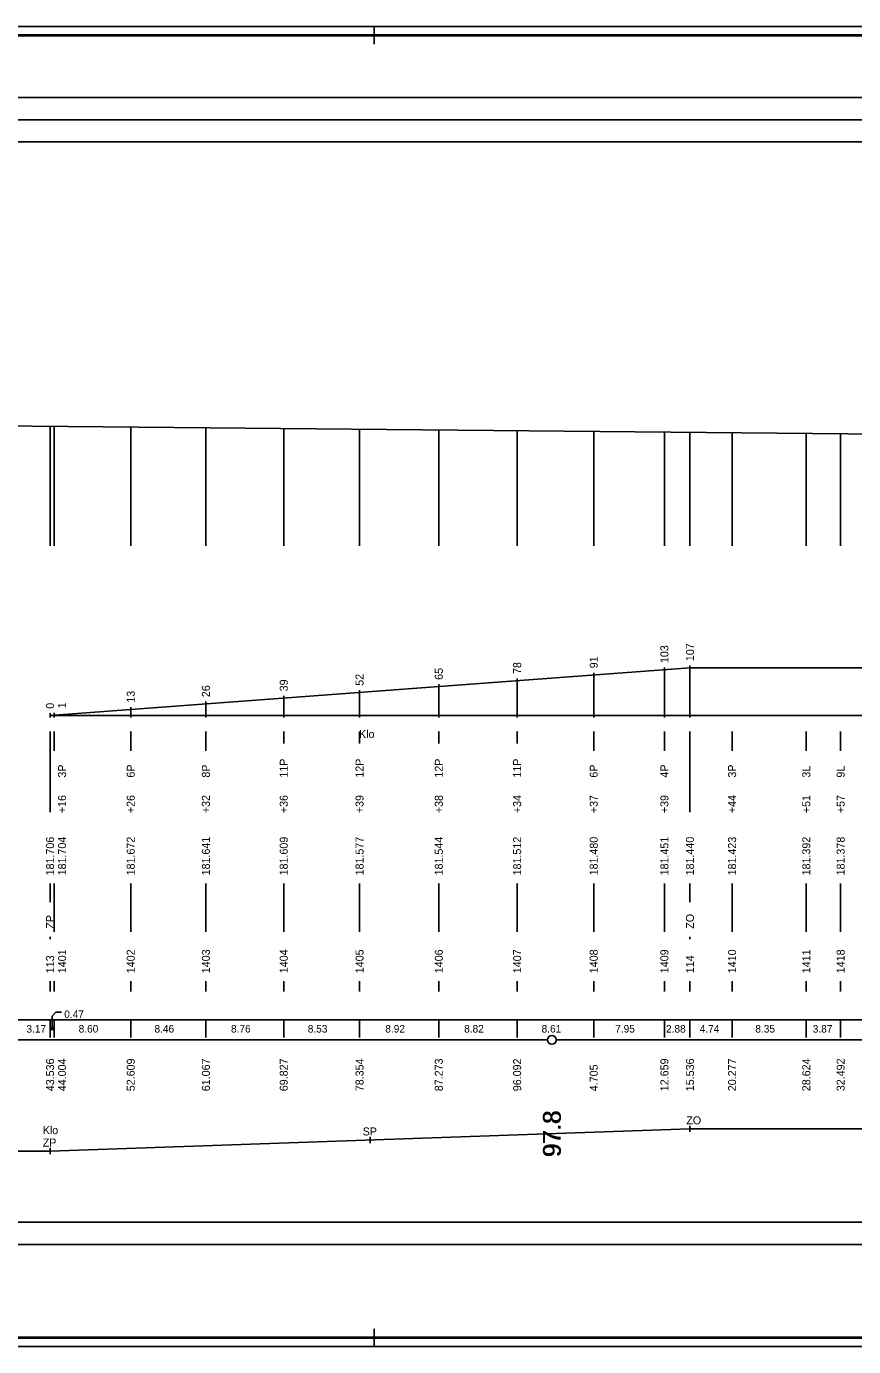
# Model space of a CAD drawing. Extents: x 0 to 10087, y -805 to 297.
# Drawn here: x 2861.7 to 3047.9, y 0 to 297 of the extents above; entities that cross this region are included whole.
import ezdxf

# ---------------------------------------------------------------- set-up
doc = ezdxf.new("R2010")
doc.units = 0
for name, color, linetype in [('CARKY_HODNOT', 7, 'Continuous'), ('KRIV1_CARA', 7, 'Continuous'), ('KRIV1_TEXT', 7, 'Continuous'), ('NIVELETA_CARA', 7, 'Continuous'), ('PREV_CARA', 7, 'Continuous'), ('PREV_TEXT', 7, 'Continuous'), ('RAM', 7, 'Continuous'), ('REZERVA', 7, 'Continuous'), ('STAN_CARA', 7, 'Continuous'), ('STAN_PAS', 7, 'Continuous'), ('STAN_TEXT', 7, 'Continuous'), ('TEXT', 7, 'Continuous'), ('TXT_C_BODU', 7, 'Continuous')]:
    doc.layers.add(name, color=color, linetype=linetype)

msp = doc.modelspace()

# ---------------------------------------------------------------- linework, layer by layer
at = {"layer": 'CARKY_HODNOT'}
for p, q in [((2867.07, 180.14), (2867.07, 207.03)), ((2868.01, 180.14), (2868.01, 207.02)), ((2885.22, 180.14), (2885.22, 206.86)), ((2902.13, 180.14), (2902.13, 206.71)), ((2919.65, 180.14), (2919.65, 206.54)), ((2936.71, 180.14), (2936.71, 206.39)), ((2954.55, 180.14), (2954.55, 206.22)), ((2972.18, 180.14), (2972.18, 206.06)), ((2989.41, 180.14), (2989.41, 205.9)), ((3005.32, 180.14), (3005.32, 205.75)), ((3011.07, 180.14), (3011.07, 205.7)), ((3020.55, 180.14), (3020.55, 205.61)), ((3037.25, 180.14), (3037.25, 205.46)), ((3044.98, 180.14), (3044.98, 205.39)), ((2867.07, 126.2), (2867.07, 138.35)), ((2868.01, 134), (2868.01, 138.35)), ((2885.22, 134), (2885.22, 138.35)), ((2902.13, 134), (2902.13, 138.35)), ((2919.65, 135.65), (2919.65, 138.35)), ((2936.71, 135.65), (2936.71, 138.35)), ((2954.55, 135.65), (2954.55, 138.35)), ((2972.18, 135.65), (2972.18, 138.35)), ((2989.41, 134), (2989.41, 138.35)), ((3005.32, 134), (3005.32, 138.35)), ((3011.07, 126.2), (3011.07, 138.35)), ((3020.55, 134), (3020.55, 138.35)), ((3037.25, 134), (3037.25, 138.35)), ((3044.98, 134), (3044.98, 138.35)), ((2867.07, 120.25), (2867.07, 126.2)), ((3011.07, 120.25), (3011.07, 126.2)), ((2867.07, 100), (2867.07, 104.2)), ((2868.01, 93.3), (2868.01, 104.2)), ((2885.22, 93.3), (2885.22, 104.2)), ((2902.13, 93.3), (2902.13, 104.2)), ((2919.65, 93.3), (2919.65, 104.2)), ((2936.71, 93.3), (2936.71, 104.2)), ((2954.55, 93.3), (2954.55, 104.2)), ((2972.18, 93.3), (2972.18, 104.2)), ((2989.41, 93.3), (2989.41, 104.2)), ((3005.32, 93.3), (3005.32, 104.2)), ((3011.07, 100), (3011.07, 104.2)), ((3020.55, 93.3), (3020.55, 104.2)), ((3037.25, 93.3), (3037.25, 104.2)), ((3044.98, 93.3), (3044.98, 104.2)), ((2867.07, 91.65), (2867.07, 92.2)), ((3011.07, 91.65), (3011.07, 92.2)), ((2867.07, 79.9), (2867.07, 82.2)), ((2868.01, 79.9), (2868.01, 82.2)), ((2885.22, 79.9), (2885.22, 82.2)), ((2902.13, 79.9), (2902.13, 82.2)), ((2919.65, 79.9), (2919.65, 82.2)), ((2936.71, 79.9), (2936.71, 82.2)), ((2954.55, 79.9), (2954.55, 82.2)), ((2972.18, 79.9), (2972.18, 82.2)), ((2989.41, 79.9), (2989.41, 82.2)), ((3005.32, 79.9), (3005.32, 82.2)), ((3011.07, 79.9), (3011.07, 82.2)), ((3020.55, 79.9), (3020.55, 82.2)), ((3037.25, 79.9), (3037.25, 82.2)), ((3044.98, 79.9), (3044.98, 82.2))]:
    msp.add_line(p, q, dxfattribs=at)
at = {"layer": 'KRIV1_CARA'}
for p, q in [((2867.07, 44), (3011.07, 49)), ((3011.07, 49), (3011.07, 49.7)), ((3011.07, 49), (3011.07, 48.3)), ((3011.07, 49), (3436.41, 49)), ((2867.07, 44), (2867.07, 44.7)), ((2939.07, 46.5), (2939.07, 47.2)), ((2939.07, 46.5), (2939.07, 45.8)), ((2687.94, 44), (2867.07, 44)), ((2867.07, 44), (2867.07, 43.3))]:
    msp.add_line(p, q, dxfattribs=at)
at = {"layer": 'NIVELETA_CARA'}
for p, q in [((300, 281), (8321.33, 281)), ((300, 276), (8321.33, 276)), ((300, 271), (8321.33, 271)), ((2813.59, 207.52), (3161.05, 204.32)), ((500, 28), (8321.33, 28)), ((500, 23), (8321.33, 23))]:
    msp.add_line(p, q, dxfattribs=at)
at = {"layer": 'PREV_CARA'}
for p, q in [((2867.07, 142), (3011.07, 152.7)), ((3011.07, 152.7), (3436.41, 152.7)), ((2867.07, 142), (3011.07, 142)), ((3011.07, 142), (3436.41, 142))]:
    msp.add_line(p, q, dxfattribs=at)
at = {"layer": 'PREV_TEXT'}
for p, q in [((2989.41, 141.5), (2989.41, 151.59)), ((3005.32, 141.5), (3005.32, 152.77)), ((3011.07, 141.5), (3011.07, 153.2)), ((2954.55, 141.5), (2954.55, 149)), ((2972.18, 141.5), (2972.18, 150.31)), ((2919.65, 141.5), (2919.65, 146.41)), ((2936.71, 141.5), (2936.71, 147.67)), ((2868.01, 141.5), (2868.01, 142.57)), ((2885.22, 141.5), (2885.22, 143.85)), ((2902.13, 141.5), (2902.13, 145.11)), ((2867.07, 141.5), (2867.07, 142.5))]:
    msp.add_line(p, q, dxfattribs=at)
at = {"layer": 'RAM'}
for p, q in [((8636.33, 297), (0, 297)), ((2940, 293), (2940, 297)), ((8634.33, 295.1), (2, 295.1)), ((8634.33, 295), (2, 295)), ((8634.33, 294.9), (2, 294.9)), ((2940, 0), (2940, 4)), ((0, 0), (8636.33, 0)), ((2, 2.1), (8634.33, 2.1)), ((2, 2), (8634.33, 2)), ((2, 1.9), (8634.33, 1.9))]:
    msp.add_line(p, q, dxfattribs=at)
at = {"layer": 'REZERVA'}
msp.add_circle((2980, 69), 1, dxfattribs=at)
at = {"layer": 'STAN_CARA'}
for p, q in [((2781, 69), (2979, 69)), ((2981, 69), (3179, 69))]:
    msp.add_line(p, q, dxfattribs=at)
at = {"layer": 'STAN_PAS'}
for p, q in [((2867.54, 74.35), (2868.39, 75.2)), ((2867.54, 71.75), (2867.54, 74.35)), ((2868.39, 75.2), (2869.66, 75.2)), ((300, 73.5), (8321.33, 73.5)), ((2867.07, 69.5), (2867.07, 73.5)), ((2868.01, 69.5), (2868.01, 73.5)), ((2885.22, 69.5), (2885.22, 73.5)), ((2902.13, 69.5), (2902.13, 73.5)), ((2919.65, 69.5), (2919.65, 73.5)), ((2936.71, 69.5), (2936.71, 73.5)), ((2954.55, 69.5), (2954.55, 73.5)), ((2972.18, 69.5), (2972.18, 73.5)), ((2989.41, 69.5), (2989.41, 73.5)), ((3005.32, 69.5), (3005.32, 73.5)), ((3011.07, 69.5), (3011.07, 73.5)), ((3020.55, 69.5), (3020.55, 73.5)), ((3037.25, 69.5), (3037.25, 73.5)), ((3044.98, 69.5), (3044.98, 73.5))]:
    msp.add_line(p, q, dxfattribs=at)
msp.add_circle((2867.54, 71.5), 0.25, dxfattribs=at)

# ---------------------------------------------------------------- texts
at = {"layer": 'KRIV1_TEXT'}
for s, p in [('ZO', (3010.25, 50)), ('Klo', (2865.42, 47.8)), ('SP', (2937.42, 47.5)), ('ZP', (2865.42, 45))]:
    msp.add_text(s, height=1.8, dxfattribs=at).set_placement(p)
at = {"layer": 'PREV_TEXT'}
for s, p in [('103', (3006.22, 153.77)), ('107', (3011.97, 154.2)), ('91', (2990.31, 152.59)), ('65', (2955.45, 150)), ('78', (2973.08, 151.31)), ('26', (2903.03, 146.11)), ('39', (2920.55, 147.41)), ('52', (2937.61, 148.67)), ('13', (2886.12, 144.85)), ('0', (2867.97, 143.5)), ('1', (2870.67, 143.57))]:
    msp.add_text(s, height=1.8, rotation=90, dxfattribs=at).set_placement(p)
msp.add_text('Klo', height=1.8, dxfattribs=at).set_placement((2936.6, 136.9))
at = {"layer": 'STAN_TEXT'}
for s, p in [('0.47', (2870.26, 73.92)), ('3.17', (2861.74, 70.63)), ('8.60', (2873.5, 70.65)), ('8.46', (2890.56, 70.65)), ('8.76', (2907.78, 70.65)), ('8.53', (2925.06, 70.65)), ('8.92', (2942.51, 70.65)), ('8.82', (2960.25, 70.65)), ('8.61', (2977.68, 70.65)), ('7.95', (2994.25, 70.65)), ('2.88', (3005.68, 70.64)), ('4.74', (3013.26, 70.64)), ('8.35', (3025.78, 70.65)), ('3.87', (3038.7, 70.63))]:
    msp.add_text(s, height=1.7, dxfattribs=at).set_placement(p)
for s, height, p in [('43.536', 1.8, (2867.97, 57.45)), ('44.004', 1.8, (2870.67, 57.45)), ('52.609', 1.8, (2886.12, 57.45)), ('61.067', 1.8, (2903.03, 57.45)), ('69.827', 1.8, (2920.55, 57.45)), ('78.354', 1.8, (2937.61, 57.45)), ('87.273', 1.8, (2955.45, 57.45)), ('96.092', 1.8, (2973.08, 57.45)), ('4.705', 1.8, (2990.31, 57.45)), ('12.659', 1.8, (3006.22, 57.45)), ('15.536', 1.8, (3011.97, 57.45)), ('20.277', 1.8, (3021.45, 57.45)), ('28.624', 1.8, (3038.15, 57.45)), ('32.492', 1.8, (3045.88, 57.45)), ('    97.8', 4, (2982, 36.84)), ('    97.8', 4, (2982, 36.74)), ('    97.8', 4, (2982, 36.64))]:
    msp.add_text(s, height=height, rotation=90, dxfattribs=at).set_placement(p)
at = {"layer": 'TEXT'}
for s, p in [('3P', (2870.67, 128)), ('6P', (2886.12, 128)), ('8P', (2903.03, 128)), ('11P', (2920.55, 128)), ('12P', (2937.61, 128)), ('12P', (2955.45, 128)), ('11P', (2973.08, 128)), ('6P', (2990.31, 128)), ('4P', (3006.22, 128)), ('3P', (3021.45, 128)), ('3L', (3038.15, 128)), ('9L', (3045.88, 128)), ('+16', (2870.67, 120)), ('+26', (2886.12, 120)), ('+32', (2903.03, 120)), ('+36', (2920.55, 120)), ('+39', (2937.61, 120)), ('+38', (2955.45, 120)), ('+34', (2973.08, 120)), ('+37', (2990.31, 120)), ('+39', (3006.22, 120)), ('+44', (3021.45, 120)), ('+51', (3038.15, 120)), ('+57', (3045.88, 120)), ('181.706', (2867.97, 106)), ('181.704', (2870.67, 106)), ('181.672', (2886.12, 106)), ('181.641', (2903.03, 106)), ('181.609', (2920.55, 106)), ('181.577', (2937.61, 106)), ('181.544', (2955.45, 106)), ('181.512', (2973.08, 106)), ('181.480', (2990.31, 106)), ('181.451', (3006.22, 106)), ('181.440', (3011.97, 106)), ('181.423', (3021.45, 106)), ('181.392', (3038.15, 106)), ('181.378', (3045.88, 106)), ('ZP', (2867.97, 94)), ('ZO', (3011.97, 94))]:
    msp.add_text(s, height=1.8, rotation=90, dxfattribs=at).set_placement(p)
at = {"layer": 'TXT_C_BODU'}
for s, p in [('1401', (2870.67, 84)), ('1402', (2886.12, 84)), ('1403', (2903.03, 84)), ('1404', (2920.55, 84)), ('1405', (2937.61, 84)), ('1406', (2955.45, 84)), ('1407', (2973.08, 84)), ('1408', (2990.31, 84)), ('1409', (3006.22, 84)), ('1410', (3021.45, 84)), ('1411', (3038.15, 84)), ('1418', (3045.88, 84)), ('113', (2867.97, 84)), ('114', (3011.97, 84))]:
    msp.add_text(s, height=1.8, rotation=90, dxfattribs=at).set_placement(p)

doc.saveas('drawing.dxf')
